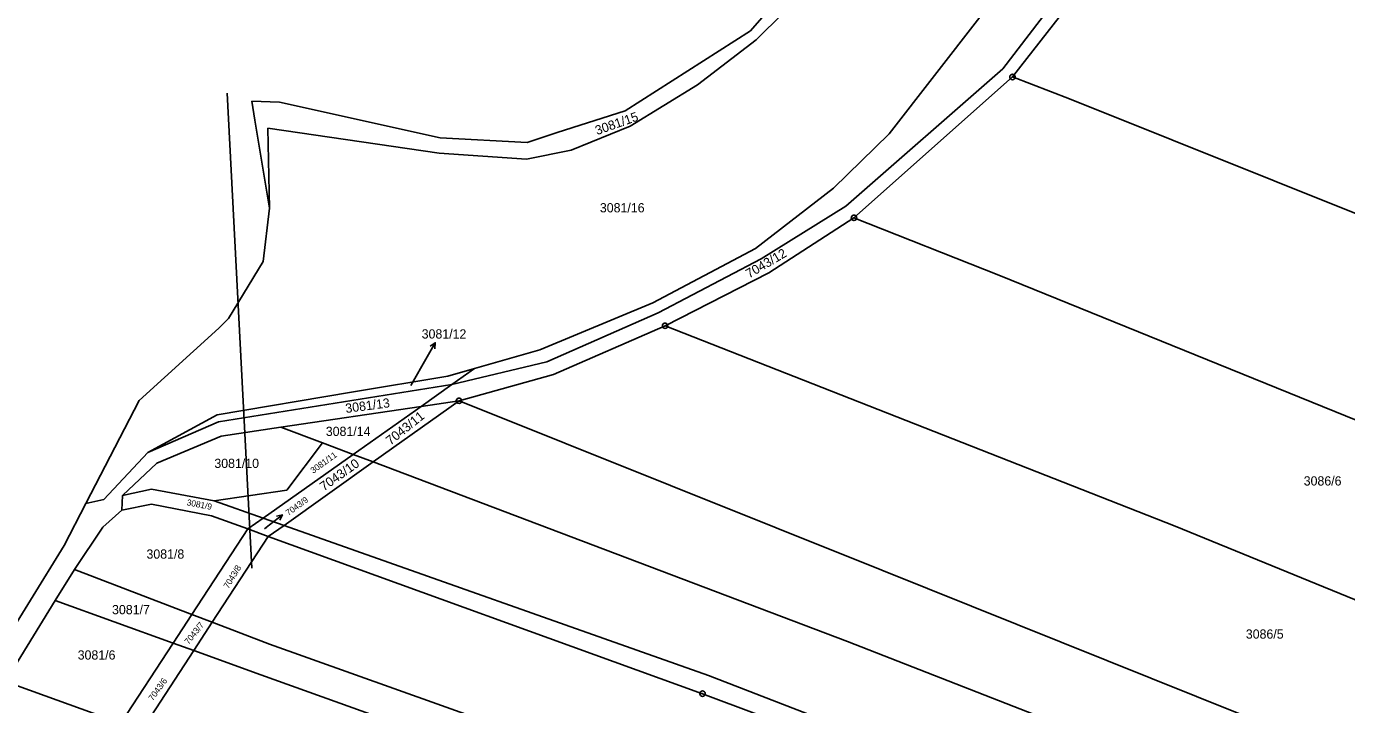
# Model space of a CAD drawing. Extents: x -593183 to -588034, y -1130415 to -1124994.
# Drawn here: x -592200.5 to -591957.7, y -1127258.8 to -1127134.1 of the extents above; entities that cross this region are included whole.
import ezdxf

# ---------------------------------------------------------------- set-up
doc = ezdxf.new("R2010")
doc.units = 0
for name, color, linetype in [('Vrstva 1', 7, 'Continuous'), ('Vrstva 12', 7, 'Continuous'), ('Vrstva 13', 7, 'Continuous'), ('Vrstva 16', 7, 'Continuous'), ('Vrstva 18', 7, 'Continuous'), ('Vrstva 24', 7, 'Continuous'), ('Vrstva 25', 7, 'Continuous')]:
    doc.layers.add(name, color=color, linetype=linetype)

msp = doc.modelspace()

# ---------------------------------------------------------------- linework, layer by layer
at = {"layer": 'Vrstva 1'}
for p, q in [((-592011.22, -1127129.19), (-592020.93, -1127141.9)), ((-592061.29, -1127131.59), (-592066.29, -1127136.57)), ((-592025.13, -1127132.38), (-592041.84, -1127153.81)), ((-592009.02, -1127130.39), (-592019.16, -1127143.38)), ((-592066.29, -1127136.57), (-592077.1, -1127144.8)), ((-592020.93, -1127141.9), (-592049.79, -1127167.14)), ((-592048.31, -1127169.28), (-592019.16, -1127143.38)), ((-592019.16, -1127143.38), (-592008.66, -1127147.41)), ((-592077.1, -1127144.8), (-592089.5, -1127152.43)), ((-592008.66, -1127147.41), (-591926.98, -1127180.14)), ((-592124.6, -1127157.4), (-592156.14, -1127152.8)), ((-592156.14, -1127152.8), (-592155.81, -1127167.51)), ((-592089.5, -1127152.43), (-592100.33, -1127156.87)), ((-592041.84, -1127153.81), (-592052.07, -1127163.85)), ((-592108.58, -1127158.52), (-592124.6, -1127157.4)), ((-592100.33, -1127156.87), (-592108.58, -1127158.52)), ((-592066.4, -1127174.95), (-592052.07, -1127163.85)), ((-592049.79, -1127167.14), (-592065.36, -1127176.85)), ((-592063.97, -1127179.4), (-592048.31, -1127169.28)), ((-592048.31, -1127169.28), (-592021.65, -1127179.84)), ((-592085.29, -1127184.89), (-592066.4, -1127174.95)), ((-592065.36, -1127176.85), (-592084.31, -1127186.75)), ((-592083.06, -1127189.13), (-592063.97, -1127179.4)), ((-592021.65, -1127179.84), (-591955.63, -1127206.62)), ((-592106.07, -1127193.53), (-592085.29, -1127184.89)), ((-592084.31, -1127186.75), (-592104.83, -1127195.78)), ((-592103.56, -1127198.08), (-592083.06, -1127189.13)), ((-592083.06, -1127189.13), (-591989.25, -1127225.98)), ((-592106.07, -1127193.53), (-592118.1, -1127196.98)), ((-592122.99, -1127198.39), (-592118.1, -1127196.98)), ((-592122.29, -1127199.95), (-592104.83, -1127195.78)), ((-592118.1, -1127196.98), (-592122.29, -1127199.95)), ((-592120.96, -1127202.92), (-592103.56, -1127198.08)), ((-592165.2, -1127206.79), (-592122.29, -1127199.95)), ((-592140.74, -1127201.37), (-592122.99, -1127198.39)), ((-592122.29, -1127199.95), (-592127.95, -1127203.95)), ((-592165.45, -1127205.51), (-592140.74, -1127201.37)), ((-592120.96, -1127202.92), (-592136.77, -1127214.18)), ((-592127.95, -1127203.95), (-592120.96, -1127202.92)), ((-592120.96, -1127202.92), (-592043.17, -1127234.05)), ((-592153.74, -1127207.76), (-592127.95, -1127203.95)), ((-592127.95, -1127203.95), (-592140.45, -1127212.79)), ((-592178.18, -1127212.46), (-592165.45, -1127205.51)), ((-592178.18, -1127212.46), (-592165.2, -1127206.79)), ((-592153.74, -1127207.76), (-592164.69, -1127209.41)), ((-592153.74, -1127207.76), (-592146.07, -1127210.66)), ((-592164.69, -1127209.41), (-592176.57, -1127214.37)), ((-592186.3, -1127221.08), (-592178.18, -1127212.46)), ((-592152.66, -1127219.35), (-592146.07, -1127210.66)), ((-592146.07, -1127210.66), (-592140.45, -1127212.79)), ((-592176.57, -1127214.37), (-592182.89, -1127220.33)), ((-592140.45, -1127212.79), (-592156.99, -1127224.49)), ((-592136.77, -1127214.18), (-592153.14, -1127225.85)), ((-592140.45, -1127212.79), (-592136.77, -1127214.18)), ((-592136.77, -1127214.18), (-592049.52, -1127247.21)), ((-592182.89, -1127220.33), (-592177.52, -1127219.16)), ((-592177.52, -1127219.16), (-592165.98, -1127221.31)), ((-592165.98, -1127221.31), (-592152.66, -1127219.35)), ((-592189.61, -1127221.79), (-592186.3, -1127221.08)), ((-592182.89, -1127220.33), (-592183, -1127223.04)), ((-592183, -1127223.04), (-592177.54, -1127221.96)), ((-592177.54, -1127221.96), (-592166.5, -1127224.09)), ((-592165.98, -1127221.31), (-592156.99, -1127224.49)), ((-592186.5, -1127226.17), (-592183, -1127223.04)), ((-592166.5, -1127224.09), (-592159.84, -1127226.5)), ((-592156.99, -1127224.49), (-592159.84, -1127226.5)), ((-592156.99, -1127224.49), (-592153.14, -1127225.85)), ((-592186.5, -1127226.17), (-592191.68, -1127233.95)), ((-592159.84, -1127226.5), (-592170.12, -1127242.22)), ((-592159.84, -1127226.5), (-592156.08, -1127227.86)), ((-592153.14, -1127225.85), (-592156.08, -1127227.86)), ((-592153.14, -1127225.85), (-592075.07, -1127253.45)), ((-591989.25, -1127225.98), (-591951.09, -1127241.57)), ((-592156.08, -1127227.86), (-592166.37, -1127243.66)), ((-592156.08, -1127227.86), (-592076.16, -1127256.79)), ((-592191.68, -1127233.95), (-592195.23, -1127239.63)), ((-592191.68, -1127233.95), (-592170.12, -1127242.22)), ((-592043.17, -1127234.05), (-591968.81, -1127263.9)), ((-592195.23, -1127239.63), (-592204.41, -1127254.55)), ((-592195.23, -1127239.63), (-592173.56, -1127247.49)), ((-592170.12, -1127242.22), (-592173.56, -1127247.49)), ((-592170.12, -1127242.22), (-592166.37, -1127243.66)), ((-592166.37, -1127243.66), (-592169.76, -1127248.87)), ((-592166.37, -1127243.66), (-592155.84, -1127247.7)), ((-592173.56, -1127247.49), (-592183.19, -1127262.23)), ((-592169.76, -1127248.87), (-592179.36, -1127263.61)), ((-592173.56, -1127247.49), (-592169.76, -1127248.87)), ((-592169.76, -1127248.87), (-592157.44, -1127253.34)), ((-592155.84, -1127247.7), (-592077.11, -1127275.66)), ((-592049.52, -1127247.21), (-591975.02, -1127276.21)), ((-592157.44, -1127253.34), (-592079.6, -1127281.1)), ((-592075.07, -1127253.45), (-591982.85, -1127289.07)), ((-592204.41, -1127254.55), (-592183.19, -1127262.23)), ((-592076.16, -1127256.79), (-591983.68, -1127291.37))]:
    msp.add_line(p, q, dxfattribs=at)
at = {"layer": 'Vrstva 12'}
msp.add_line((-592159.05, -1127233.68), (-592163.6, -1127146.37), dxfattribs=at)
at = {"layer": 'Vrstva 13'}
for p, q in [((-592058.29, -1127124.46), (-592067.36, -1127134.88)), ((-592067.36, -1127134.88), (-592090.42, -1127149.58)), ((-592154.01, -1127148.03), (-592159.08, -1127147.85)), ((-592159.08, -1127147.85), (-592158.51, -1127151.31)), ((-592154.01, -1127148.03), (-592124.46, -1127154.6)), ((-592155.81, -1127167.51), (-592158.51, -1127151.31)), ((-592090.42, -1127149.58), (-592102.88, -1127153.62)), ((-592102.88, -1127153.62), (-592108.42, -1127155.42)), ((-592108.42, -1127155.42), (-592124.46, -1127154.6)), ((-592155.81, -1127167.51), (-592156.97, -1127177.34)), ((-592156.97, -1127177.34), (-592163.36, -1127187.77)), ((-592163.36, -1127187.77), (-592165.16, -1127189.6)), ((-592165.16, -1127189.6), (-592179.81, -1127202.86)), ((-592189.61, -1127221.79), (-592179.81, -1127202.86)), ((-592193.62, -1127229.52), (-592189.61, -1127221.79)), ((-592214.03, -1127262.7), (-592193.62, -1127229.52))]:
    msp.add_line(p, q, dxfattribs=at)
at = {"layer": 'Vrstva 16'}
for p, q in [((-592129.83, -1127200.1), (-592126.83, -1127194.86)), ((-592156.73, -1127226.46), (-592155.82, -1127225.75))]:
    msp.add_line(p, q, dxfattribs=at)
at = {"layer": 'Vrstva 24'}
for centre, radius in [((-592019.16, -1127143.38), 0.5), ((-592019.16, -1127143.38), 0.0327), ((-592048.31, -1127169.28), 0.5), ((-592048.31, -1127169.28), 0.0327), ((-592083.06, -1127189.13), 0.5), ((-592083.06, -1127189.13), 0.0327), ((-592120.96, -1127202.92), 0.5), ((-592120.96, -1127202.92), 0.0327), ((-592076.16, -1127256.79), 0.5), ((-592076.16, -1127256.79), 0.0327)]:
    msp.add_circle(centre, radius, dxfattribs=at)
at = {"layer": 'Vrstva 25'}
for p, q in [((-592126.83, -1127194.86), (-592125.34, -1127192.26)), ((-592155.82, -1127225.75), (-592153.46, -1127223.9))]:
    msp.add_line(p, q, dxfattribs=at)
for points in [[(-592126.27, -1127192.88), (-592125.34, -1127192.26), (-592125.4, -1127193.37)], [(-592154.55, -1127224.12), (-592153.46, -1127223.9), (-592153.94, -1127224.91)]]:
    msp.add_lwpolyline(points, dxfattribs=at)

# ---------------------------------------------------------------- texts
at = {"layer": 'Vrstva 16'}
msp.add_text('3081/12', height=1.7, dxfattribs=at).set_placement((-592127.83, -1127191.48))
msp.add_text('7043/9', height=1.14, rotation=36.0605, dxfattribs=at).set_placement((-592152.34, -1127224.14))
at = {"layer": 'Vrstva 18'}
for s, height, rotation, p in [('3081/15', 1.7, 19.3911, (-592095.57, -1127154.08)), ('7043/12', 1.7, 30.5297, (-592067.59, -1127180.45)), ('3081/13', 1.7, 7.5073, (-592141.75, -1127205.18)), ('7043/11', 1.7, 38.7006, (-592133.57, -1127211.17)), ('3081/11', 1.14, 35.825, (-592147.78, -1127216.36)), ('7043/10', 1.7, 35.492, (-592145.81, -1127219.61)), ('3081/9', 1.14, 349.1536, (-592171.12, -1127222.13)), ('7043/8', 1.14, 58.5469, (-592163.39, -1127237.57)), ('7043/7', 1.14, 51.5266, (-592170.69, -1127247.84)), ('7043/6', 1.14, 54.3771, (-592177.27, -1127258.21))]:
    msp.add_text(s, height=height, rotation=rotation, dxfattribs=at).set_placement(p)
for s, height, p in [('3081/16', 1.7, (-592095.05, -1127168.28)), ('3081/12', 0.1, (-592129.83, -1127200.1)), ('3081/14', 1.7, (-592145.47, -1127209.4)), ('3081/10', 1.7, (-592165.97, -1127215.28)), ('3086/6', 1.7, (-591965.58, -1127218.51)), ('7043/9', 0.1, (-592156.73, -1127226.46)), ('3081/8', 1.7, (-592178.46, -1127231.96)), ('3081/7', 1.7, (-592184.79, -1127242.18)), ('3086/5', 1.7, (-591976.23, -1127246.67)), ('3081/6', 1.7, (-592191.11, -1127250.52))]:
    msp.add_text(s, height=height, dxfattribs=at).set_placement(p)

doc.saveas('drawing.dxf')
